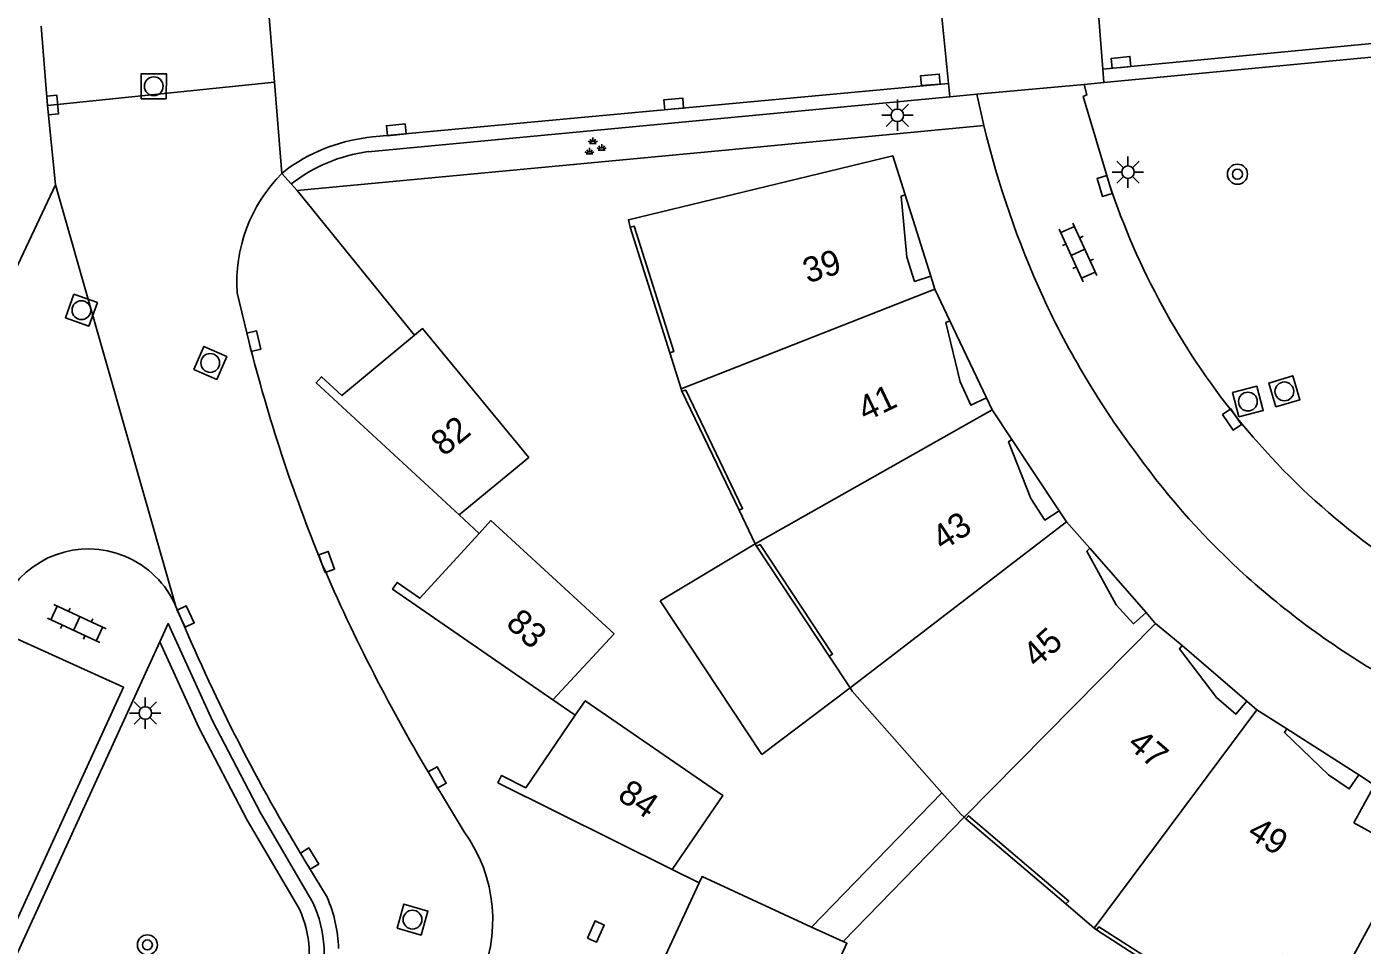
# Model space of a CAD drawing. Extents: x 124000 to 128010, y 398999 to 403000.
# Drawn here: x 126669.7 to 126723, y 400295.5 to 400332.2 of the extents above; entities that cross this region are included whole.
import ezdxf

# ---------------------------------------------------------------- set-up
doc = ezdxf.new("R2010")
doc.units = 0
for name, color, linetype in [('gg-afsc-erfafscheiding', 7, 'Continuous'), ('gg-afsc-muur', 7, 'Continuous'), ('gg-anno-huisnummerreeks BGT', 7, 'Continuous'), ('gg-bbg-bijgebouw', 7, 'Continuous'), ('gg-bbg-hoofdgebouw', 7, 'Continuous'), ('gg-bbg-luifel en loopbrug', 7, 'Continuous'), ('gg-bbg-onder overbouw', 7, 'Continuous'), ('gg-bbg-pand overbouw', 7, 'Continuous'), ('gg-bbg-tussenscheiding', 7, 'Continuous'), ('gg-knt-verharding', 7, 'Continuous'), ('gg-knt-verharding nz', 7, 'Continuous'), ('gt-grn-groengrens', 7, 'Continuous'), ('gt-grn-weggrens', 7, 'Continuous'), ('gt-symb-boom', 7, 'Continuous'), ('gt-symb-groenvak', 7, 'Continuous'), ('gt-symb-klinker verharding', 7, 'Continuous'), ('gt-symb-kolk', 7, 'Continuous'), ('gt-symb-kolk center center', 7, 'Continuous'), ('gt-symb-lichtmast', 7, 'Continuous'), ('gt-symb-rioolschacht', 7, 'Continuous')]:
    doc.layers.add(name, color=color, linetype=linetype)

# ---------------------------------------------------------------- blocks, each defined once
blk = doc.blocks.new('gt0-KOLK')
at = {"layer": 'gt-symb-kolk'}
blk.add_lwpolyline([(0, 0), (0.375, 0), (0.375, 0.4), (-0.375, 0.4), (-0.375, 0), (0, 0)], dxfattribs=at)
blk = doc.blocks.new('gt0-RS')
at = {"layer": 'gt-symb-rioolschacht'}
blk.add_lwpolyline([(-0.5, -0.5), (0.5, -0.5), (0.5, 0.5), (-0.5, 0.5)], close=True, dxfattribs=at)
blk.add_circle((0, 0), 0.375, dxfattribs=at)
blk = doc.blocks.new('gt0-BOOM')
at = {"layer": 'gt-symb-boom'}
for radius in [0.4, 0.2]:
    blk.add_circle((0, 0), radius, dxfattribs=at)
blk = doc.blocks.new('gt0-LMAST')
at = {"layer": 'gt-symb-lichtmast'}
for p, q in [((-0.005, 0.246), (-0.005, 0.621)), ((-0.182, 0.173), (-0.447, 0.438)), ((0.172, 0.173), (0.437, 0.438)), ((-0.255, -0.004), (-0.63, -0.004)), ((-0.182, -0.181), (-0.447, -0.446)), ((-0.005, -0.254), (-0.005, -0.629)), ((0.437, -0.446), (0.172, -0.181)), ((0.245, -0.004), (0.62, -0.004))]:
    blk.add_line(p, q, dxfattribs=at)
blk.add_circle((-0.005, -0.004), 0.25, dxfattribs=at)
blk = doc.blocks.new('gt0-KL1')
at = {"layer": 'gt-symb-klinker verharding'}
for p, q in [((-1.15, 0.3), (1.15, 0.3)), ((-1, -0.3), (-1, 0.3)), ((-0.5, 0.3), (-0.5, 0.45)), ((0, -0.3), (0, 0.3)), ((0.5, 0.3), (0.5, 0.45)), ((1, -0.3), (1, 0.3)), ((-1.15, -0.3), (1.15, -0.3)), ((-0.5, -0.45), (-0.5, -0.3)), ((0.5, -0.45), (0.5, -0.3))]:
    blk.add_line(p, q, dxfattribs=at)
blk = doc.blocks.new('gt0-KOLKCC')
at = {"layer": 'gt-symb-kolk center center'}
blk.add_lwpolyline([(-0.375, 0.2), (0.375, 0.2), (0.375, -0.2), (-0.375, -0.2)], close=True, dxfattribs=at)
blk = doc.blocks.new('gt0-GRVAK')
at = {"layer": 'gt-symb-groenvak'}
for p, q in [((-0.11, 0.189), (-0.228, 0.24)), ((-0.182, 0.153), (0.088, 0.153)), ((-0.091, 0.211), (-0.156, 0.322)), ((-0.047, 0.214), (-0.047, 0.393)), ((-0.004, 0.211), (0.061, 0.322)), ((0.015, 0.189), (0.133, 0.24)), ((0.262, -0.052), (0.197, 0.059)), ((0.305, -0.049), (0.305, 0.13)), ((0.349, -0.052), (0.414, 0.059)), ((-0.245, -0.228), (-0.363, -0.177)), ((-0.318, -0.264), (-0.047, -0.264)), ((-0.226, -0.206), (-0.291, -0.095)), ((-0.183, -0.203), (-0.183, -0.024)), ((-0.139, -0.206), (-0.074, -0.095)), ((-0.12, -0.228), (-0.002, -0.177)), ((0.243, -0.074), (0.125, -0.023)), ((0.17, -0.11), (0.441, -0.11)), ((0.368, -0.074), (0.486, -0.023))]:
    blk.add_line(p, q, dxfattribs=at)

msp = doc.modelspace()

# ---------------------------------------------------------------- linework, layer by layer
at = {"layer": 'gg-afsc-erfafscheiding'}
msp.add_line((126697.282, 400327.211), (126707.882, 400328.224), dxfattribs=at)
at = {"layer": 'gg-afsc-muur'}
for p, q in [((126680.463, 400325.627), (126697.282, 400327.211)), ((126684.492, 400320.657), (126680.463, 400325.627))]:
    msp.add_line(p, q, dxfattribs=at)
at = {"layer": 'gg-bbg-bijgebouw'}
for p, q in [((126695.004, 400294.724), (126696.516, 400297.997)), ((126701.006, 400296.23), (126702.269, 400295.649))]:
    msp.add_line(p, q, dxfattribs=at)
for points in [[(126685.154, 400319.857), (126685.471, 400320.119), (126689.707, 400314.98), (126686.928, 400312.688)], [(126686.928, 400312.688), (126681.22, 400317.96), (126681.437, 400318.195), (126682.244, 400317.45), (126685.154, 400319.857)], [(126690.675, 400305.301), (126693.117, 400307.94), (126688.197, 400312.456), (126687.731, 400311.946)], [(126690.675, 400305.301), (126684.274, 400309.724), (126684.456, 400309.987), (126685.365, 400309.358), (126687.731, 400311.946)], [(126695.438, 400298.532), (126697.458, 400301.484), (126691.964, 400305.263), (126691.568, 400304.684)], [(126695.438, 400298.532), (126688.48, 400301.989), (126688.622, 400302.276), (126689.592, 400301.793), (126691.568, 400304.684)], [(126696.516, 400297.997), (126696.631, 400298.246), (126701.006, 400296.23)], [(126702.269, 400295.649), (126702.416, 400295.581), (126700.801, 400292.054)]]:
    msp.add_lwpolyline(points, dxfattribs=at)
at = {"layer": 'gg-bbg-hoofdgebouw'}
for p, q in [((126705.924, 400321.696), (126705.765, 400322.208)), ((126706.522, 400320.432), (126705.924, 400321.696)), ((126695.337, 400319.158), (126695.791, 400317.721)), ((126695.791, 400317.721), (126695.824, 400317.616)), ((126708.209, 400316.876), (126707.983, 400317.353)), ((126709.003, 400315.699), (126708.209, 400316.876)), ((126698.112, 400312.87), (126698.753, 400311.529)), ((126711.183, 400312.408), (126710.889, 400312.85)), ((126712.111, 400311.349), (126711.183, 400312.408)), ((126698.753, 400311.529), (126698.8, 400311.43)), ((126715.801, 400307.468), (126714.741, 400308.347)), ((126701.703, 400307.042), (126702.542, 400305.779)), ((126702.542, 400305.779), (126702.627, 400305.651)), ((126702.627, 400305.651), (126706.21, 400301.588)), ((126718.786, 400304.901), (126718.381, 400305.244)), ((126719.977, 400304.141), (126718.786, 400304.901)), ((126706.21, 400301.588), (126706.962, 400300.735)), ((126706.962, 400300.735), (126707.095, 400300.618)), ((126707.095, 400300.618), (126707.167, 400300.555)), ((126711.154, 400297.155), (126712.29, 400296.184)), ((126712.29, 400296.184), (126712.374, 400296.113))]:
    msp.add_line(p, q, dxfattribs=at)
for points in [[(126693.766, 400324.165), (126693.688, 400324.465), (126704.252, 400327.011), (126704.738, 400325.461)], [(126714.741, 400308.347), (126714.697, 400308.383), (126714.366, 400308.789)], [(126722.852, 400302.312), (126723.478, 400301.893), (126722.657, 400300.388)], [(126719.792, 400295.138), (126722.008, 400293.928), (126724.865, 400299.184), (126722.657, 400300.388)]]:
    msp.add_lwpolyline(points, dxfattribs=at)
at = {"layer": 'gg-bbg-luifel en loopbrug'}
for p, q in [((126698.753, 400311.529), (126694.959, 400309.249)), ((126694.959, 400309.249), (126699.022, 400303.12)), ((126702.542, 400305.779), (126699.022, 400303.12)), ((126701.006, 400296.23), (126706.21, 400301.588)), ((126707.095, 400300.618), (126702.269, 400295.649))]:
    msp.add_line(p, q, dxfattribs=at)
at = {"layer": 'gg-bbg-onder overbouw'}
for points in [[(126705.765, 400322.208), (126705.116, 400322.006), (126704.809, 400322.976), (126704.585, 400325.413), (126704.738, 400325.461)], [(126693.766, 400324.165), (126693.921, 400324.205), (126695.498, 400319.203), (126695.337, 400319.158)], [(126707.983, 400317.353), (126707.368, 400317.062), (126706.934, 400317.991), (126706.367, 400320.36), (126706.522, 400320.432)], [(126695.824, 400317.616), (126695.977, 400317.664), (126698.251, 400312.938), (126698.112, 400312.87)], [(126710.889, 400312.85), (126710.323, 400312.473), (126709.754, 400313.335), (126708.87, 400315.602), (126709.003, 400315.699)], [(126698.8, 400311.43), (126698.944, 400311.499), (126701.843, 400307.126), (126701.703, 400307.042)], [(126714.366, 400308.789), (126713.852, 400308.338), (126713.162, 400309.096), (126711.991, 400311.233), (126712.111, 400311.349)], [(126718.381, 400305.244), (126717.942, 400304.725), (126717.174, 400305.399), (126715.69, 400307.341), (126715.801, 400307.468)], [(126722.852, 400302.312), (126722.474, 400301.747), (126721.638, 400302.302), (126719.882, 400304.002), (126719.977, 400304.141)], [(126707.167, 400300.555), (126707.273, 400300.675), (126711.27, 400297.267), (126711.154, 400297.155)], [(126712.374, 400296.113), (126712.478, 400296.235), (126716.9, 400293.406), (126716.82, 400293.27)]]:
    msp.add_lwpolyline(points, dxfattribs=at)
at = {"layer": 'gg-bbg-pand overbouw'}
for p, q in [((126704.738, 400325.461), (126705.765, 400322.208)), ((126695.337, 400319.158), (126693.766, 400324.165)), ((126706.522, 400320.432), (126707.983, 400317.353)), ((126698.112, 400312.87), (126695.824, 400317.616)), ((126709.003, 400315.699), (126710.889, 400312.85)), ((126701.703, 400307.042), (126698.8, 400311.43)), ((126712.111, 400311.349), (126714.366, 400308.789)), ((126715.801, 400307.468), (126718.381, 400305.244)), ((126719.977, 400304.141), (126722.852, 400302.312)), ((126711.154, 400297.155), (126707.167, 400300.555)), ((126712.374, 400296.113), (126716.82, 400293.27))]:
    msp.add_line(p, q, dxfattribs=at)
at = {"layer": 'gg-bbg-tussenscheiding'}
for p, q in [((126705.924, 400321.696), (126695.791, 400317.721)), ((126708.209, 400316.876), (126698.753, 400311.529)), ((126711.183, 400312.408), (126702.542, 400305.779)), ((126714.741, 400308.347), (126707.095, 400300.618)), ((126718.786, 400304.901), (126712.29, 400296.184))]:
    msp.add_line(p, q, dxfattribs=at)
at = {"layer": 'gg-knt-verharding'}
for p, q in [((126712.231, 400335.518), (126712.63, 400330.472)), ((126705.968, 400334.943), (126706.47, 400329.907)), ((126730.1, 400331.586), (126712.672, 400329.944)), ((126712.63, 400330.472), (126712.672, 400329.944)), ((126706.47, 400329.907), (126683.473, 400327.773)), ((126706.47, 400329.907), (126706.523, 400329.376)), ((126712.672, 400329.944), (126711.892, 400329.871)), ((126683.292, 400327.183), (126706.523, 400329.376)), ((126706.523, 400329.376), (126707.602, 400329.478)), ((126707.602, 400329.478), (126707.882, 400328.224)), ((126680.145, 400326.553), (126679.852, 400326.311)), ((126680.221, 400325.898), (126679.852, 400326.311)), ((126680.463, 400325.627), (126680.221, 400325.898)), ((126685.154, 400319.857), (126684.492, 400320.657)), ((126686.928, 400312.688), (126687.731, 400311.946)), ((126675.835, 400308.539), (126675.622, 400309.022)), ((126674.978, 400307.621), (126659.411, 400273.577)), ((126690.675, 400305.301), (126691.568, 400304.684)), ((126681.661, 400297.416), (126680.787, 400298.857)), ((126695.438, 400298.532), (126696.516, 400297.997))]:
    msp.add_line(p, q, dxfattribs=at)
for points in [[(126730.616, 400332.143), (126724.635, 400331.618), (126712.63, 400330.472)], [(126711.892, 400329.871), (126711.991, 400329.448), (126711.854, 400329.387), (126712.894, 400325.872)], [(126681.09, 400297.215), (126678.996, 400300.791), (126677.077, 400304.463), (126675.308, 400308.343), (126674.978, 400307.621)], [(126668.232, 400308.199), (126673.529, 400305.804), (126659.864, 400275.998), (126654.577, 400278.403)]]:
    msp.add_lwpolyline(points, dxfattribs=at)
for centre, radius, start, end in [((126744.858, 400337.145), 38.037, 193.5636, 204.4964), ((126684.212, 400320.608), 7.203, 95.8877, 124.3768), ((126684.177, 400320.757), 6.487, 97.8375, 127.5744), ((126741.388, 400335.42), 30.051, 198.5252, 218.7727), ((126741.8, 400336.006), 34.783, 204.8779, 216.9853), ((126740.374, 400334.524), 28.7, 218.646, 241.2844), ((126738.949, 400333.086), 30.755, 215.8361, 228.038), ((126672.13, 400307.521), 3.802, 67.5982, 152.3412), ((126672.13, 400307.523), 3.801, 23.2363, 67.5828), ((126740.352, 400334.667), 32.869, 228.0621, 240.4065), ((126742.193, 400336.372), 71.959, 202.75454, 211.42173), ((126676.654, 400295.162), 4.888, 340.8651, 24.8362), ((126676.528, 400295.195), 5.592, 1.8434, 23.3985)]:
    msp.add_arc(centre, radius, start, end, dxfattribs=at)
at = {"layer": 'gg-knt-verharding nz'}
for p, q in [((126670.499, 400329.032), (126670.238, 400332.2)), ((126670.813, 400325.855), (126670.499, 400329.032)), ((126667.443, 400318.723), (126670.813, 400325.855)), ((126678.07, 400321.547), (126678.541, 400319.571)), ((126685.884, 400302.103), (126687.127, 400300.035))]:
    msp.add_line(p, q, dxfattribs=at)
for centre, radius, start, end in [((126684.191, 400321.973), 6.136, 135.0056, 183.9772), ((126743.08, 400335.95), 66.585, 194.23984, 202.25225), ((126747.377, 400339.115), 71.772, 203.29154, 211.04285), ((126682.293, 400296.513), 5.981, 334.1429, 36.0741)]:
    msp.add_arc(centre, radius, start, end, dxfattribs=at)
at = {"layer": 'gt-grn-groengrens'}
msp.add_lwpolyline([(126680.557, 400296.938), (126678.471, 400300.5), (126676.538, 400304.199), (126674.978, 400307.621)], dxfattribs=at)
msp.add_arc((126676.658, 400295.163), 4.285, 341.2171, 24.4805, dxfattribs=at)
at = {"layer": 'gt-grn-weggrens'}
for p, q in [((126679.264, 400333.594), (126679.558, 400329.953)), ((126670.499, 400329.032), (126679.558, 400329.953)), ((126679.558, 400329.953), (126679.852, 400326.311)), ((126711.892, 400329.871), (126707.602, 400329.478)), ((126670.813, 400325.855), (126675.622, 400309.022))]:
    msp.add_line(p, q, dxfattribs=at)

# ---------------------------------------------------------------- block references
at = {"layer": 'gt-symb-boom'}
for p in [(126718.008, 400326.284), (126674.482, 400295.517)]:
    msp.add_blockref('gt0-BOOM', p, dxfattribs=at)
at = {"layer": 'gt-symb-groenvak'}
msp.add_blockref('gt0-GRVAK', (126692.317, 400327.356), dxfattribs=at)
at = {"layer": 'gt-symb-klinker verharding'}
for p, rotation in [((126711.643, 400323.164), -65.61293328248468), ((126671.663, 400308.344), 154.92082100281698)]:
    msp.add_blockref('gt0-KL1', p, dxfattribs=dict(at, rotation=rotation))
at = {"layer": 'gt-symb-kolk'}
for p, rotation in [((126713.383, 400330.55), 5.910070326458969), ((126705.761, 400329.849), 4.70180831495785), ((126670.499, 400329.032), -84.37493990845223), ((126695.52, 400328.891), 5.334440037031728), ((126684.439, 400327.856), 5.334440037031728), ((126712.894, 400325.872), 106.4962242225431), ((126678.541, 400319.571), -76.58892815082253), ((126717.959, 400316.601), 123.91251258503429), ((126681.454, 400310.735), -69.64503881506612), ((126675.835, 400308.539), -64.66472300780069), ((126685.884, 400302.103), -60.71717142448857), ((126680.787, 400298.857), -58.74151468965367)]:
    msp.add_blockref('gt0-KOLK', p, dxfattribs=dict(at, rotation=rotation))
at = {"layer": 'gt-symb-kolk center center', "rotation": 65.9211627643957}
msp.add_blockref('gt0-KOLKCC', (126692.39, 400296.05), dxfattribs=at)
at = {"layer": 'gt-symb-lichtmast'}
for p in [(126704.434, 400328.639), (126713.642, 400326.37), (126674.403, 400304.777)]:
    msp.add_blockref('gt0-LMAST', p, dxfattribs=at)
at = {"layer": 'gt-symb-rioolschacht'}
for p, rotation in [((126674.738, 400329.794), 89.82811317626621), ((126671.848, 400320.857), -109.75789996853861), ((126676.992, 400318.748), -23.694971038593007), ((126719.881, 400317.614), 16.80354801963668), ((126718.426, 400317.208), 14.7727239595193), ((126685.068, 400296.525), -15.969016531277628)]:
    msp.add_blockref('gt0-RS', p, dxfattribs=dict(at, rotation=rotation))

# ---------------------------------------------------------------- texts
at = {"layer": 'gg-anno-huisnummerreeks BGT'}
for s, rotation, p in [('39', 17.5, (126700.847, 400321.919)), ('41', 25.4, (126703.151, 400316.393)), ('82', 39.6, (126686.323, 400314.985)), ('43', 33.5, (126706.239, 400311.221)), ('83', 317.6, (126688.75, 400308.284)), ('45', 41.4, (126709.984, 400306.536)), ('47', 319.2, (126713.565, 400303.455)), ('84', 325.7, (126693.202, 400301.362)), ('49', 327.5, (126718.344, 400299.847))]:
    msp.add_text(s, height=1, rotation=rotation, dxfattribs=at).set_placement(p)

doc.saveas('drawing.dxf')
